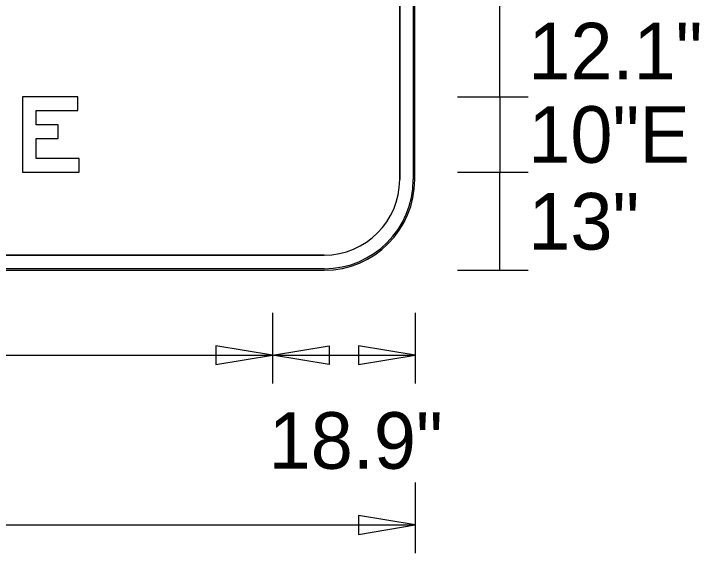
# Model space of a CAD drawing. Extents: x 1806251 to 1809821, y 414895 to 422886.
# Drawn here: x 1809677.874 to 1809678.782, y 415431.405 to 415432.12 of the extents above; entities that cross this region are included whole.
import ezdxf

# ---------------------------------------------------------------- set-up
doc = ezdxf.new("R2010")
doc.units = 0
for name, color, linetype in [('GSBWFILL', 7, 'Continuous'), ('GSCOLORFILL', 7, 'Continuous'), ('GSDIMS', 7, 'Continuous'), ('GSOUTLINE', 7, 'Continuous')]:
    doc.layers.add(name, color=color, linetype=linetype)

msp = doc.modelspace()

# ---------------------------------------------------------------- linework, layer by layer
at = {"layer": 'GSBWFILL'}
for p, q in [((1809678.38509, 415432.86057), (1809678.38509, 415431.90057)), ((1809678.40509, 415431.90057), (1809678.40509, 415432.86057)), ((1809678.28509, 415431.80057), (1809676.90529, 415431.80057)), ((1809676.90529, 415431.78057), (1809678.28509, 415431.78057))]:
    msp.add_line(p, q, dxfattribs=at)
msp.add_lwpolyline([(1809677.96032, 415431.92839), (1809677.90332, 415431.92839), (1809677.90332, 415431.95529), (1809677.93282, 415431.95529), (1809677.93282, 415431.97329), (1809677.90332, 415431.97329), (1809677.90332, 415431.99239), (1809677.95882, 415431.99239), (1809677.95882, 415432.01039), (1809677.88532, 415432.01039), (1809677.88532, 415431.91039), (1809677.96032, 415431.91039)], close=True, dxfattribs=at)
for radius in [0.12, 0.1]:
    msp.add_arc((1809678.28509, 415431.90057), radius, 270, 0, dxfattribs=at)
at = {"layer": 'GSCOLORFILL'}
for p, q in [((1809678.38509, 415432.86057), (1809678.38509, 415431.90057)), ((1809678.40309, 415432.86057), (1809678.40309, 415431.90057)), ((1809678.40509, 415431.90057), (1809678.40509, 415432.86057)), ((1809678.40509, 415431.90057), (1809678.40509, 415432.86057)), ((1809678.40509, 415431.90057), (1809678.40509, 415432.86057)), ((1809678.28509, 415431.80057), (1809676.90529, 415431.80057)), ((1809676.90509, 415431.78057), (1809678.28509, 415431.78057)), ((1809678.28509, 415431.78257), (1809676.90511, 415431.78257)), ((1809676.90511, 415431.78057), (1809678.28509, 415431.78057)), ((1809676.90529, 415431.78057), (1809678.28509, 415431.78057))]:
    msp.add_line(p, q, dxfattribs=at)
msp.add_lwpolyline([(1809677.96032, 415431.92839), (1809677.90332, 415431.92839), (1809677.90332, 415431.95529), (1809677.93282, 415431.95529), (1809677.93282, 415431.97329), (1809677.90332, 415431.97329), (1809677.90332, 415431.99239), (1809677.95882, 415431.99239), (1809677.95882, 415432.01039), (1809677.88532, 415432.01039), (1809677.88532, 415431.91039), (1809677.96032, 415431.91039)], close=True, dxfattribs=at)
for radius in [0.12, 0.12, 0.1, 0.12, 0.118]:
    msp.add_arc((1809678.28509, 415431.90057), radius, 270, 0, dxfattribs=at)
at = {"layer": 'GSDIMS'}
for p, q in [((1809678.51796, 415432.01039), (1809678.51796, 415432.13139)), ((1809678.46171, 415432.01039), (1809678.55546, 415432.01039)), ((1809678.46171, 415432.01039), (1809678.55546, 415432.01039)), ((1809678.51796, 415432.01039), (1809678.51796, 415431.91039)), ((1809678.46171, 415431.91039), (1809678.55546, 415431.91039)), ((1809678.46171, 415431.91039), (1809678.55546, 415431.91039)), ((1809678.51796, 415431.78039), (1809678.51796, 415431.91039)), ((1809678.46171, 415431.78039), (1809678.55546, 415431.78039)), ((1809678.21646, 415431.72414), (1809678.21646, 415431.63039)), ((1809678.21646, 415431.72414), (1809678.21646, 415431.63039)), ((1809678.40546, 415431.72414), (1809678.40546, 415431.63039)), ((1809676.97249, 415431.66789), (1809678.21646, 415431.66789)), ((1809678.21646, 415431.66789), (1809678.40546, 415431.66789)), ((1809678.40546, 415431.49914), (1809678.40546, 415431.40539)), ((1809676.78446, 415431.44289), (1809678.40546, 415431.44289))]:
    msp.add_line(p, q, dxfattribs=at)
for points in [[(1809678.21646, 415431.66789), (1809678.14146, 415431.68039), (1809678.14146, 415431.65539)], [(1809678.21646, 415431.66789), (1809678.29146, 415431.68039), (1809678.29146, 415431.65539)], [(1809678.40546, 415431.66789), (1809678.33046, 415431.68039), (1809678.33046, 415431.65539)], [(1809678.40546, 415431.44289), (1809678.33046, 415431.45539), (1809678.33046, 415431.43039)]]:
    msp.add_lwpolyline(points, close=True, dxfattribs=at)
at = {"layer": 'GSOUTLINE'}
for p, q in [((1809678.38509, 415431.90057), (1809678.38509, 415432.86057)), ((1809678.40509, 415431.90057), (1809678.40509, 415432.86057)), ((1809676.90509, 415431.80057), (1809678.28509, 415431.80057)), ((1809676.90509, 415431.78057), (1809678.28509, 415431.78057))]:
    msp.add_line(p, q, dxfattribs=at)
msp.add_lwpolyline([(1809677.96032, 415431.92839), (1809677.90332, 415431.92839), (1809677.90332, 415431.95529), (1809677.93282, 415431.95529), (1809677.93282, 415431.97329), (1809677.90332, 415431.97329), (1809677.90332, 415431.99239), (1809677.95882, 415431.99239), (1809677.95882, 415432.01039), (1809677.88532, 415432.01039), (1809677.88532, 415431.91039), (1809677.96032, 415431.91039)], close=True, dxfattribs=at)
for radius in [0.12, 0.1]:
    msp.add_arc((1809678.28509, 415431.90057), radius, 270, 0, dxfattribs=at)

# ---------------------------------------------------------------- texts
at = {"layer": 'GSDIMS'}
for s, p in [('12.1"', (1809678.55546, 415432.03339)), ('10"E', (1809678.55546, 415431.92289)), ('13"', (1809678.55546, 415431.80789)), ('18.9"', (1809678.21146, 415431.51739))]:
    msp.add_text(s, height=0.075, dxfattribs=at).set_placement(p)

doc.saveas('drawing.dxf')
